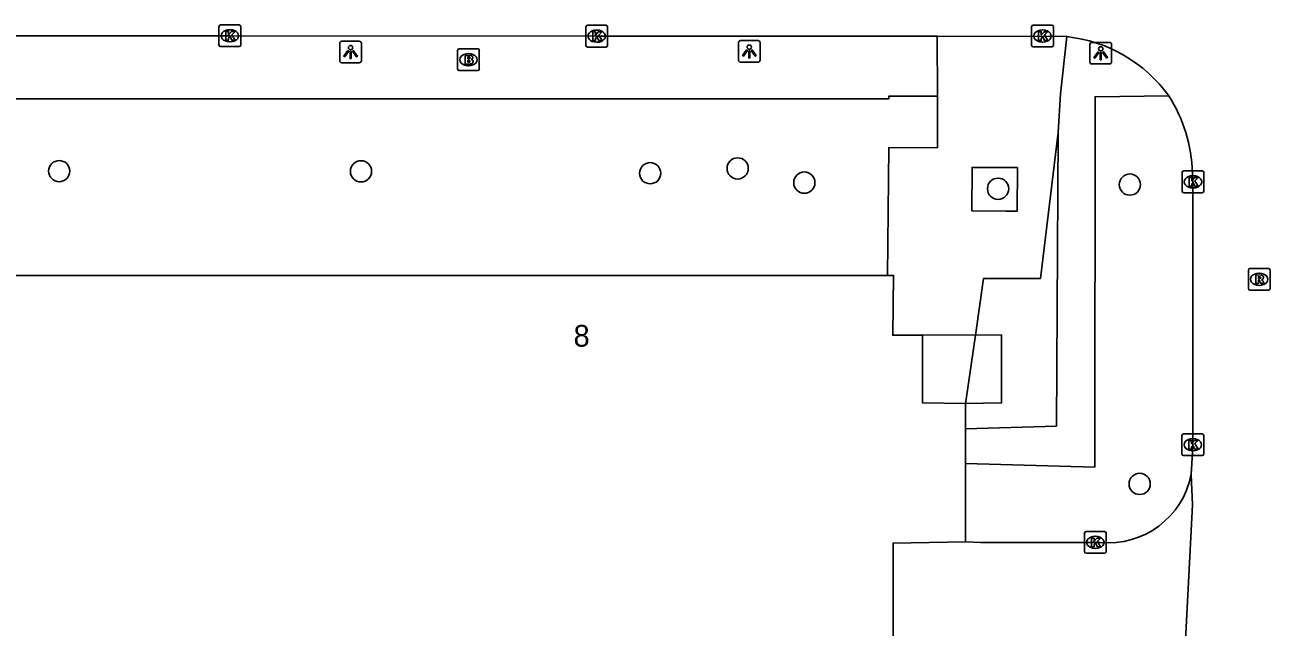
# Model space of a CAD drawing. Extents: x 161477 to 163040, y 383680 to 384868.
# Drawn here: x 162323.5 to 162380.9, y 384144.1 to 384171.9 of the extents above; entities that cross this region are included whole.
import ezdxf

# ---------------------------------------------------------------- set-up
doc = ezdxf.new("R2010")
doc.units = 0
for name, color, linetype in [('IMGEO_Boom', 7, 'Continuous'), ('IMGEO_Brandkraan', 7, 'Continuous'), ('IMGEO_Kolk', 7, 'Continuous'), ('IMGEO_Lichtpunt', 7, 'Continuous'), ('IMGEO_Pand', 7, 'Continuous'), ('IMGEO_Pand_nummerreeks', 7, 'Continuous'), ('IMGEO_Pand_overbouw', 7, 'Continuous'), ('IMGEO_Parkeervlak_open', 7, 'Continuous'), ('IMGEO_Rijbaan_lokaal_open', 7, 'Continuous'), ('IMGEO_Rioolput', 7, 'Continuous'), ('IMGEO_Voetpad_open', 7, 'Continuous')]:
    doc.layers.add(name, color=color, linetype=linetype)

msp = doc.modelspace()

# ---------------------------------------------------------------- linework, layer by layer
at = {"layer": 'IMGEO_Boom'}
for centre in [(162325.128, 384165.115), (162339.028, 384165.105), (162352.349, 384165.019), (162356.381, 384165.24), (162359.448, 384164.586), (162374.444, 384164.496), (162368.375, 384164.302), (162374.894, 384150.704)]:
    msp.add_circle(centre, 0.489, dxfattribs=at)
at = {"layer": 'IMGEO_Brandkraan'}
for p, q in [((162343.479, 384169.824), (162343.479, 384170.676)), ((162343.554, 384170.75), (162344.406, 384170.75)), ((162344.48, 384170.676), (162344.48, 384169.824)), ((162343.99, 384169.97), (162343.965, 384169.97)), ((162343.967, 384170.53), (162343.992, 384170.53)), ((162344.406, 384169.75), (162343.554, 384169.75))]:
    msp.add_line(p, q, dxfattribs=at)
for points in [[(162343.479, 384169.824), (162343.479, 384170.676)], [(162343.554, 384170.75), (162344.406, 384170.75)], [(162344.48, 384170.676), (162344.48, 384169.824)], [(162343.827, 384170.45), (162343.827, 384170.05), (162344.04, 384170.05)], [(162344.058, 384170.45), (162343.827, 384170.45)], [(162344.006, 384170.369), (162343.952, 384170.369), (162343.952, 384170.293)], [(162343.952, 384170.293), (162344.005, 384170.293)], [(162344.014, 384170.217), (162343.952, 384170.217), (162343.952, 384170.136)], [(162343.952, 384170.136), (162344.014, 384170.136)], [(162344.406, 384169.75), (162343.554, 384169.75)]]:
    msp.add_lwpolyline(points, dxfattribs=at)
for centre, radius, start, end in [((162343.556, 384170.674), 0.0765, 91.55205, 178.44795), ((162343.556, 384170.674), 0.0765, 91.55205, 178.44795), ((162344.404, 384170.674), 0.0765, 1.55205, 88.44795), ((162344.404, 384170.674), 0.0765, 1.55205, 88.44795), ((162344.007, 384170.331), 0.0379, 267.82845, 90.93552), ((162344.015, 384170.176), 0.0404, 269.87594, 90.50774), ((162344.046, 384170.301), 0.251, 268.66757, 293.53466), ((162344.062, 384170.305), 0.145, 59.4692, 91.53667), ((162344.087, 384170.352), 0.0922, 285.51372, 58.15012), ((162344.092, 384170.16), 0.105, 301.31148, 78.98903), ((162343.556, 384169.826), 0.0765, 181.55205, 268.44795), ((162343.556, 384169.826), 0.0765, 181.55205, 268.44795), ((162344.404, 384169.826), 0.0765, 271.55205, 358.44795), ((162344.404, 384169.826), 0.0765, 271.55205, 358.44795)]:
    msp.add_arc(centre, radius, start, end, dxfattribs=at)
for centre, major_axis, ratio, start_param, end_param in [((162343.966, 384170.25), (-0.387, 0.002), 0.722429, 4.712389, 7.853982), ((162343.991, 384170.25), (-0.39, 0.002), 0.717154, 1.570796, 4.712389)]:
    msp.add_ellipse(centre, major_axis=major_axis, ratio=ratio, start_param=start_param, end_param=end_param, dxfattribs=at)
at = {"layer": 'IMGEO_Kolk'}
for p, q in [((162332.489, 384170.926), (162332.489, 384171.778)), ((162332.564, 384171.852), (162333.416, 384171.852)), ((162333.49, 384171.778), (162333.49, 384170.926)), ((162349.386, 384170.908), (162349.386, 384171.76)), ((162349.461, 384171.834), (162350.313, 384171.834)), ((162350.387, 384171.76), (162350.387, 384170.908)), ((162369.92, 384170.913), (162369.92, 384171.765)), ((162369.995, 384171.839), (162370.847, 384171.839)), ((162370.921, 384171.765), (162370.921, 384170.913)), ((162332.977, 384171.632), (162333.002, 384171.632)), ((162349.874, 384171.614), (162349.899, 384171.614)), ((162370.408, 384171.619), (162370.433, 384171.619)), ((162333.416, 384170.852), (162332.564, 384170.852)), ((162333, 384171.072), (162332.975, 384171.072)), ((162350.313, 384170.834), (162349.461, 384170.834)), ((162349.897, 384171.054), (162349.872, 384171.054)), ((162370.847, 384170.839), (162369.995, 384170.839)), ((162370.431, 384171.059), (162370.406, 384171.059)), ((162376.85, 384164.196), (162376.85, 384165.048)), ((162376.925, 384165.122), (162377.777, 384165.122)), ((162377.338, 384164.902), (162377.363, 384164.902)), ((162377.851, 384165.048), (162377.851, 384164.196)), ((162377.361, 384164.342), (162377.336, 384164.342)), ((162377.777, 384164.122), (162376.925, 384164.122)), ((162376.843, 384152.084), (162376.843, 384152.936)), ((162376.918, 384153.01), (162377.77, 384153.01)), ((162377.331, 384152.79), (162377.356, 384152.79)), ((162377.844, 384152.936), (162377.844, 384152.084)), ((162377.354, 384152.23), (162377.329, 384152.23)), ((162377.77, 384152.01), (162376.918, 384152.01)), ((162372.354, 384147.584), (162372.354, 384148.436)), ((162372.429, 384148.51), (162373.281, 384148.51)), ((162372.842, 384148.29), (162372.867, 384148.29)), ((162373.355, 384148.436), (162373.355, 384147.584)), ((162372.865, 384147.73), (162372.84, 384147.73)), ((162373.281, 384147.51), (162372.429, 384147.51))]:
    msp.add_line(p, q, dxfattribs=at)
for points in [[(162332.489, 384170.926), (162332.489, 384171.778)], [(162332.564, 384171.852), (162333.416, 384171.852)], [(162333.49, 384171.778), (162333.49, 384170.926)], [(162349.386, 384170.908), (162349.386, 384171.76)], [(162349.461, 384171.834), (162350.313, 384171.834)], [(162350.387, 384171.76), (162350.387, 384170.908)], [(162369.92, 384170.913), (162369.92, 384171.765)], [(162369.995, 384171.839), (162370.847, 384171.839)], [(162370.921, 384171.765), (162370.921, 384170.913)], [(162332.81, 384171.552), (162332.933, 384171.552), (162332.933, 384171.401), (162333.063, 384171.552), (162333.227, 384171.552), (162333.081, 384171.401), (162333.234, 384171.152), (162333.082, 384171.152), (162332.997, 384171.316), (162332.933, 384171.249), (162332.933, 384171.152), (162332.81, 384171.152), (162332.81, 384171.552)], [(162349.707, 384171.534), (162349.83, 384171.534), (162349.83, 384171.383), (162349.96, 384171.534), (162350.124, 384171.534), (162349.978, 384171.383), (162350.131, 384171.134), (162349.979, 384171.134), (162349.894, 384171.298), (162349.83, 384171.231), (162349.83, 384171.134), (162349.707, 384171.134), (162349.707, 384171.534)], [(162370.241, 384171.539), (162370.364, 384171.539), (162370.364, 384171.388), (162370.494, 384171.539), (162370.658, 384171.539), (162370.512, 384171.388), (162370.665, 384171.139), (162370.513, 384171.139), (162370.428, 384171.303), (162370.364, 384171.236), (162370.364, 384171.139), (162370.241, 384171.139), (162370.241, 384171.539)], [(162333.416, 384170.852), (162332.564, 384170.852)], [(162350.313, 384170.834), (162349.461, 384170.834)], [(162370.847, 384170.839), (162369.995, 384170.839)], [(162376.85, 384164.196), (162376.85, 384165.048)], [(162376.925, 384165.122), (162377.777, 384165.122)], [(162377.171, 384164.822), (162377.294, 384164.822), (162377.294, 384164.671), (162377.424, 384164.822), (162377.588, 384164.822), (162377.442, 384164.671), (162377.595, 384164.422), (162377.443, 384164.422), (162377.358, 384164.586), (162377.294, 384164.519), (162377.294, 384164.422), (162377.171, 384164.422), (162377.171, 384164.822)], [(162377.851, 384165.048), (162377.851, 384164.196)], [(162377.777, 384164.122), (162376.925, 384164.122)], [(162376.843, 384152.084), (162376.843, 384152.936)], [(162376.918, 384153.01), (162377.77, 384153.01)], [(162377.844, 384152.936), (162377.844, 384152.084)], [(162377.164, 384152.71), (162377.287, 384152.71), (162377.287, 384152.559), (162377.417, 384152.71), (162377.581, 384152.71), (162377.435, 384152.559), (162377.588, 384152.31), (162377.436, 384152.31), (162377.351, 384152.474), (162377.287, 384152.407), (162377.287, 384152.31), (162377.164, 384152.31), (162377.164, 384152.71)], [(162377.77, 384152.01), (162376.918, 384152.01)], [(162372.354, 384147.584), (162372.354, 384148.436)], [(162372.429, 384148.51), (162373.281, 384148.51)], [(162372.675, 384148.21), (162372.798, 384148.21), (162372.798, 384148.059), (162372.928, 384148.21), (162373.092, 384148.21), (162372.946, 384148.059), (162373.099, 384147.81), (162372.947, 384147.81), (162372.862, 384147.974), (162372.798, 384147.907), (162372.798, 384147.81), (162372.675, 384147.81), (162372.675, 384148.21)], [(162373.355, 384148.436), (162373.355, 384147.584)], [(162373.281, 384147.51), (162372.429, 384147.51)]]:
    msp.add_lwpolyline(points, dxfattribs=at)
for centre, start, end in [((162332.566, 384171.776), 91.55205, 178.44795), ((162332.566, 384171.776), 91.55205, 178.44795), ((162333.414, 384171.776), 1.55205, 88.44795), ((162333.414, 384171.776), 1.55205, 88.44795), ((162349.463, 384171.758), 91.55205, 178.44795), ((162349.463, 384171.758), 91.55205, 178.44795), ((162350.311, 384171.758), 1.55205, 88.44795), ((162350.311, 384171.758), 1.55205, 88.44795), ((162369.997, 384171.763), 91.55205, 178.44795), ((162369.997, 384171.763), 91.55205, 178.44795), ((162370.845, 384171.763), 1.55205, 88.44795), ((162370.845, 384171.763), 1.55205, 88.44795), ((162332.566, 384170.928), 181.55205, 268.44795), ((162332.566, 384170.928), 181.55205, 268.44795), ((162333.414, 384170.928), 271.55205, 358.44795), ((162333.414, 384170.928), 271.55205, 358.44795), ((162349.463, 384170.91), 181.55205, 268.44795), ((162349.463, 384170.91), 181.55205, 268.44795), ((162350.311, 384170.91), 271.55205, 358.44795), ((162350.311, 384170.91), 271.55205, 358.44795), ((162369.997, 384170.915), 181.55205, 268.44795), ((162369.997, 384170.915), 181.55205, 268.44795), ((162370.845, 384170.915), 271.55205, 358.44795), ((162370.845, 384170.915), 271.55205, 358.44795), ((162376.927, 384165.046), 91.55205, 178.44795), ((162376.927, 384165.046), 91.55205, 178.44795), ((162377.775, 384165.046), 1.55205, 88.44795), ((162377.775, 384165.046), 1.55205, 88.44795), ((162376.927, 384164.198), 181.55205, 268.44795), ((162376.927, 384164.198), 181.55205, 268.44795), ((162377.775, 384164.198), 271.55205, 358.44795), ((162377.775, 384164.198), 271.55205, 358.44795), ((162376.92, 384152.934), 91.55205, 178.44795), ((162376.92, 384152.934), 91.55205, 178.44795), ((162377.768, 384152.934), 1.55205, 88.44795), ((162377.768, 384152.934), 1.55205, 88.44795), ((162376.92, 384152.086), 181.55205, 268.44795), ((162376.92, 384152.086), 181.55205, 268.44795), ((162377.768, 384152.086), 271.55205, 358.44795), ((162377.768, 384152.086), 271.55205, 358.44795), ((162372.431, 384148.434), 91.55205, 178.44795), ((162372.431, 384148.434), 91.55205, 178.44795), ((162373.279, 384148.434), 1.55205, 88.44795), ((162373.279, 384148.434), 1.55205, 88.44795), ((162372.431, 384147.586), 181.55205, 268.44795), ((162372.431, 384147.586), 181.55205, 268.44795), ((162373.279, 384147.586), 271.55205, 358.44795), ((162373.279, 384147.586), 271.55205, 358.44795)]:
    msp.add_arc(centre, 0.0765, start, end, dxfattribs=at)
for centre, major_axis, ratio, start_param, end_param in [((162332.976, 384171.352), (-0.387, 0.002), 0.722429, 4.712389, 7.853982), ((162333.001, 384171.352), (-0.39, 0.002), 0.717154, 1.570796, 4.712389), ((162349.873, 384171.334), (-0.387, 0.002), 0.722429, 4.712389, 7.853982), ((162349.898, 384171.334), (-0.39, 0.002), 0.717154, 1.570796, 4.712389), ((162370.407, 384171.339), (-0.387, 0.002), 0.722429, 4.712389, 7.853982), ((162370.432, 384171.339), (-0.39, 0.002), 0.717154, 1.570796, 4.712389), ((162377.337, 384164.622), (-0.387, 0.002), 0.722429, 4.712389, 7.853982), ((162377.362, 384164.622), (-0.39, 0.002), 0.717154, 1.570796, 4.712389), ((162377.33, 384152.51), (-0.387, 0.002), 0.722429, 4.712389, 7.853982), ((162377.355, 384152.51), (-0.39, 0.002), 0.717154, 1.570796, 4.712389), ((162372.841, 384148.01), (-0.387, 0.002), 0.722429, 4.712389, 7.853982), ((162372.866, 384148.01), (-0.39, 0.002), 0.717154, 1.570796, 4.712389)]:
    msp.add_ellipse(centre, major_axis=major_axis, ratio=ratio, start_param=start_param, end_param=end_param, dxfattribs=at)
at = {"layer": 'IMGEO_Lichtpunt'}
for p, q in [((162357.319, 384171.129), (162356.511, 384171.129)), ((162357.319, 384171.129), (162356.511, 384171.129)), ((162338.051, 384171.008), (162338.051, 384170.201)), ((162338.051, 384171.008), (162338.051, 384170.201)), ((162338.953, 384171.103), (162338.145, 384171.103)), ((162338.953, 384171.103), (162338.145, 384171.103)), ((162339.047, 384170.201), (162339.047, 384171.008)), ((162339.047, 384170.201), (162339.047, 384171.008)), ((162356.417, 384171.034), (162356.417, 384170.227)), ((162356.417, 384171.034), (162356.417, 384170.227)), ((162357.413, 384170.227), (162357.413, 384171.034)), ((162357.413, 384170.227), (162357.413, 384171.034)), ((162372.604, 384170.952), (162372.604, 384170.145)), ((162372.604, 384170.952), (162372.604, 384170.145)), ((162373.506, 384171.047), (162372.698, 384171.047)), ((162373.506, 384171.047), (162372.698, 384171.047)), ((162373.6, 384170.145), (162373.6, 384170.952)), ((162373.6, 384170.145), (162373.6, 384170.952)), ((162338.145, 384170.107), (162338.953, 384170.107)), ((162338.145, 384170.107), (162338.953, 384170.107)), ((162356.511, 384170.133), (162357.319, 384170.133)), ((162356.511, 384170.133), (162357.319, 384170.133)), ((162372.698, 384170.051), (162373.506, 384170.051)), ((162372.698, 384170.051), (162373.506, 384170.051))]:
    msp.add_line(p, q, dxfattribs=at)
for points in [[(162338.425, 384170.672), (162338.464, 384170.644), (162338.276, 384170.382), (162338.238, 384170.409), (162338.425, 384170.672)], [(162338.527, 384170.624), (162338.574, 384170.624), (162338.574, 384170.302), (162338.527, 384170.302), (162338.527, 384170.624)], [(162338.637, 384170.644), (162338.675, 384170.671), (162338.862, 384170.409), (162338.823, 384170.381), (162338.637, 384170.644)], [(162356.791, 384170.698), (162356.83, 384170.67), (162356.642, 384170.408), (162356.604, 384170.435), (162356.791, 384170.698)], [(162356.893, 384170.65), (162356.94, 384170.65), (162356.94, 384170.328), (162356.893, 384170.328), (162356.893, 384170.65)], [(162357.003, 384170.67), (162357.041, 384170.697), (162357.228, 384170.435), (162357.189, 384170.407), (162357.003, 384170.67)], [(162372.978, 384170.616), (162373.017, 384170.588), (162372.829, 384170.326), (162372.791, 384170.353), (162372.978, 384170.616)], [(162373.08, 384170.568), (162373.127, 384170.568), (162373.127, 384170.246), (162373.08, 384170.246), (162373.08, 384170.568)], [(162373.19, 384170.588), (162373.228, 384170.615), (162373.415, 384170.353), (162373.376, 384170.325), (162373.19, 384170.588)]]:
    msp.add_lwpolyline(points, dxfattribs=at)
for centre in [(162338.55, 384170.806), (162356.916, 384170.832), (162373.103, 384170.75)]:
    msp.add_circle(centre, 0.0994, dxfattribs=at)
for centre, start, end in [((162356.511, 384171.034), 90, 180), ((162356.511, 384171.034), 90, 180), ((162357.319, 384171.034), 0, 90), ((162357.319, 384171.034), 0, 90), ((162338.145, 384171.008), 90, 180), ((162338.145, 384171.008), 90, 180), ((162338.953, 384171.008), 0, 90), ((162338.953, 384171.008), 0, 90), ((162372.698, 384170.952), 90, 180), ((162372.698, 384170.952), 90, 180), ((162373.506, 384170.952), 0, 90), ((162373.506, 384170.952), 0, 90), ((162338.145, 384170.201), 180, 270), ((162338.145, 384170.201), 180, 270), ((162338.953, 384170.201), 270, 0), ((162338.953, 384170.201), 270, 360), ((162356.511, 384170.227), 180, 270), ((162356.511, 384170.227), 180, 270), ((162357.319, 384170.227), 270, 0), ((162357.319, 384170.227), 270, 360), ((162372.698, 384170.145), 180, 270), ((162372.698, 384170.145), 180, 270), ((162373.506, 384170.145), 270, 0), ((162373.506, 384170.145), 270, 360)]:
    msp.add_arc(centre, 0.0946, start, end, dxfattribs=at)
at = {"layer": 'IMGEO_Pand'}
for points in [[(162363.288, 384160.31), (162306.027, 384160.305)], [(162366.879, 384154.416), (162364.896, 384154.438), (162364.888, 384157.558), (162363.526, 384157.555), (162363.558, 384160.31), (162363.288, 384160.31)], [(162366.878, 384153.239), (162366.879, 384154.416)], [(162366.876, 384151.639), (162366.878, 384153.239)], [(162366.873, 384148.037), (162366.876, 384151.639)], [(162363.534, 384131.274), (162363.538, 384147.978), (162366.873, 384148.037)]]:
    msp.add_lwpolyline(points, dxfattribs=at)
at = {"layer": 'IMGEO_Pand_overbouw'}
msp.add_lwpolyline([(162368.528, 384157.567), (162364.888, 384157.558), (162364.896, 384154.438), (162366.879, 384154.416), (162368.536, 384154.435)], close=True, dxfattribs=at)
at = {"layer": 'IMGEO_Parkeervlak_open'}
msp.add_lwpolyline([(162366.873, 384148.037), (162367.557, 384148.004), (162372.855, 384148.011), (162373.07, 384148.003)], dxfattribs=at)
msp.add_arc((162373.438, 384151.893), 3.908, 264.6024, 348.73473, dxfattribs=at)
at = {"layer": 'IMGEO_Rijbaan_lokaal_open'}
for points in [[(162365.576, 384171.327), (162349.887, 384171.335), (162332.99, 384171.353), (162310.847, 384171.342), (162301.824, 384171.346), (162301.009, 384171.342)], [(162371.544, 384171.311), (162365.576, 384171.327)], [(162377.27, 384151.13), (162377.336, 384152.153), (162377.344, 384152.511), (162377.351, 384164.623), (162377.328, 384165.04)], [(162377.27, 384151.13), (162377.337, 384149.745), (162376.413, 384131.903), (162375.987, 384131.368)]]:
    msp.add_lwpolyline(points, dxfattribs=at)
for centre, radius, start, end in [((162370.812, 384164.654), 6.698, 35.93364, 83.72527), ((162370.47, 384164.866), 6.86, 1.45756, 32.82286)]:
    msp.add_arc(centre, radius, start, end, dxfattribs=at)
at = {"layer": 'IMGEO_Rioolput'}
for p, q in [((162379.902, 384159.705), (162379.902, 384160.557)), ((162379.977, 384160.631), (162380.829, 384160.631)), ((162380.39, 384160.411), (162380.415, 384160.411)), ((162380.903, 384160.557), (162380.903, 384159.705)), ((162380.413, 384159.851), (162380.388, 384159.851)), ((162380.829, 384159.631), (162379.977, 384159.631))]:
    msp.add_line(p, q, dxfattribs=at)
for points in [[(162379.902, 384159.705), (162379.902, 384160.557)], [(162379.977, 384160.631), (162380.829, 384160.631)], [(162380.491, 384160.329), (162380.239, 384160.331), (162380.239, 384159.931)], [(162380.417, 384160.25), (162380.363, 384160.25), (162380.363, 384160.169)], [(162380.903, 384160.557), (162380.903, 384159.705)], [(162380.239, 384159.931), (162380.363, 384159.931), (162380.363, 384160.093), (162380.374, 384160.093)], [(162380.363, 384160.169), (162380.415, 384160.169)], [(162380.421, 384160.064), (162380.492, 384159.931), (162380.632, 384159.931), (162380.567, 384160.057)], [(162380.829, 384159.631), (162379.977, 384159.631)]]:
    msp.add_lwpolyline(points, dxfattribs=at)
for centre, radius, start, end in [((162379.979, 384160.555), 0.0765, 91.55205, 178.44795), ((162379.979, 384160.555), 0.0765, 91.55205, 178.44795), ((162380.423, 384160.154), 0.0964, 77.00612, 93.18647), ((162380.437, 384160.211), 0.0378, 276.66336, 79.67722), ((162380.49, 384160.219), 0.109, 350.36119, 89.41601), ((162380.827, 384160.555), 0.0765, 1.55205, 88.44795), ((162380.827, 384160.555), 0.0765, 1.55205, 88.44795), ((162379.979, 384159.707), 0.0765, 181.55205, 268.44795), ((162379.979, 384159.707), 0.0765, 181.55205, 268.44795), ((162380.373, 384160.04), 0.0533, 26.02933, 88.69889), ((162380.399, 384160.358), 0.19, 274.7715, 282.96867), ((162380.488, 384160.219), 0.112, 277.58423, 350.98172), ((162380.472, 384160.004), 0.108, 29.51342, 73.79051), ((162380.827, 384159.707), 0.0765, 271.55205, 358.44795), ((162380.827, 384159.707), 0.0765, 271.55205, 358.44795)]:
    msp.add_arc(centre, radius, start, end, dxfattribs=at)
for centre, major_axis, ratio, start_param, end_param in [((162380.389, 384160.131), (-0.387, 0.002), 0.722429, 4.712389, 7.853982), ((162380.414, 384160.131), (-0.39, 0.002), 0.717154, 1.570796, 4.712389)]:
    msp.add_ellipse(centre, major_axis=major_axis, ratio=ratio, start_param=start_param, end_param=end_param, dxfattribs=at)
at = {"layer": 'IMGEO_Voetpad_open'}
for points in [[(162365.576, 384171.327), (162365.586, 384168.575)], [(162371.136, 384166.901), (162371.242, 384168.674), (162371.544, 384171.311)], [(162303.912, 384168.427), (162310.823, 384168.446), (162363.347, 384168.447), (162363.346, 384168.57), (162365.586, 384168.575)], [(162365.586, 384168.575), (162365.583, 384166.194), (162363.336, 384166.202), (162363.288, 384160.31)], [(162376.235, 384168.584), (162372.842, 384168.543), (162372.828, 384151.483), (162366.876, 384151.639)], [(162366.878, 384153.239), (162371.063, 384153.367), (162371.136, 384166.901)], [(162366.879, 384154.416), (162366.888, 384154.497), (162367.343, 384157.664), (162367.702, 384160.167), (162368.848, 384160.17), (162370.322, 384160.174), (162371.136, 384166.901)], [(162369.267, 384165.281), (162368.644, 384165.282), (162367.176, 384165.287), (162367.167, 384163.281), (162368.724, 384163.275), (162369.258, 384163.274), (162369.267, 384165.281)]]:
    msp.add_lwpolyline(points, dxfattribs=at)

# ---------------------------------------------------------------- texts
at = {"layer": 'IMGEO_Pand_nummerreeks'}
msp.add_text('8', height=1, rotation=0.00573, dxfattribs=at).set_placement((162348.82, 384157.029))

doc.saveas('drawing.dxf')
